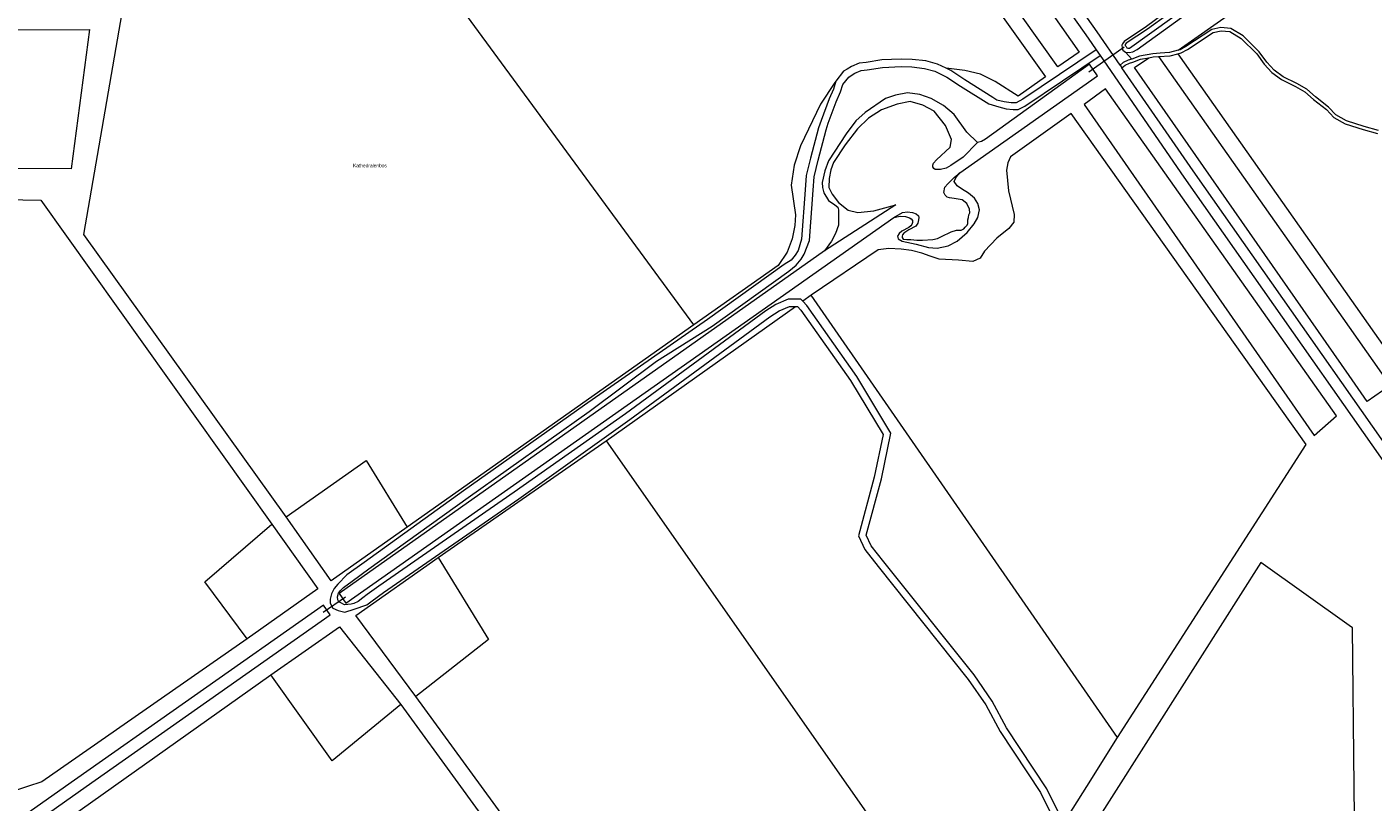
# Model space of a CAD drawing. Header units: metres. Extents: x 138165 to 154469, y 480134 to 494189.
# Tile 285 of 656: x 149528 to 150009, y 481994 to 482271. Entities that reach past the tile are written whole.
import ezdxf

# ---------------------------------------------------------------- set-up
doc = ezdxf.new("R2010")
doc.units = ezdxf.units.M
doc.header["$LTSCALE"] = 0.001
doc.header["$MEASUREMENT"] = 0
for name, color, linetype, lineweight in [('TOP-L-duiker', 7, 'Continuous', 0), ('TOP-L-topo objecten vlak', 7, 'Continuous', 0), ('TOP-T-topo huisnummering naamgeving', 7, 'Continuous', 0)]:
    doc.layers.add(name, color=color, linetype=linetype, lineweight=lineweight)
doc.styles.add('Style-INTL_ISO', font='INTL_ISO.shx')

msp = doc.modelspace()

# ---------------------------------------------------------------- linework, layer by layer
at = {"layer": 'TOP-L-duiker', "flags": 128}
for points in [[(149919.73, 482264.09), (149907.12, 482255.07)], [(149633.71, 482062.33), (149641.58, 482067.79)]]:
    msp.add_lwpolyline(points, dxfattribs=at)
at = {"layer": 'TOP-L-topo objecten vlak', "flags": 128}
for points in [[(149918.24, 482257.63), (149910.07, 482269.46), (149798.57, 482427.22), (149676.34, 482597.98), (149627.16, 482666.59), (149626.82, 482667.04), (149626.38, 482667.73), (149626.03, 482668.47)], [(149622.37, 482666.32), (149623.35, 482664.01), (149673.58, 482596.03), (149795.28, 482424.94), (149906.84, 482267.28), (149909.74, 482263.05)], [(149703.6, 482453.88), (149755.71, 482444.19), (149891.57, 482253.5), (149881.85, 482246.54), (149873.61, 482251.79), (149868.36, 482254.45), (149862.75, 482255.72), (149856.1, 482256.49)], [(149767.69, 482437.2), (149776.92, 482442.63), (149903.64, 482262.29), (149895.97, 482257.06), (149767.69, 482437.2)], [(150098.7, 482392.24), (150098.07, 482391.76), (150095.29, 482389.99), (150089.82, 482386.41), (150083.1, 482381.56), (150066.7, 482369.69), (150039.54, 482350.83), (150026.24, 482341.22), (149991.78, 482316.93), (149980.65, 482308.82), (149955.03, 482290.99), (149936.41, 482277.81), (149927.69, 482271.44), (149919.73, 482266.07), (149919.05, 482265.27), (149918.91, 482264.75), (149918.93, 482263.78), (149919.19, 482262.98), (149920.13, 482262.24)], [(149920.13, 482262.24), (149921.45, 482262.12), (149922.74, 482262.34), (149924.35, 482263.26), (149926.53, 482264.78), (149945.3, 482278.38), (149972.11, 482296.74), (149990.98, 482310.13), (150023.61, 482333.68), (150041.17, 482344.9), (150068.35, 482365.49), (150078.61, 482372.4), (150095.82, 482385.11), (150101.11, 482388.81)], [(149939.02, 482262.91), (150092.06, 482370.28), (150348.55, 482012.33), (150194.06, 481903.42)], [(149620.42, 482096.34), (149548.16, 482197.14), (149564.58, 482292.22)], [(149766.02, 482164.87), (149671.4, 482293.94)], [(149935.26, 482275.71), (149928.04, 482270.43), (149920.36, 482265.41), (149920.09, 482265.01), (149920.09, 482264.68), (149920.36, 482264.28), (149920.62, 482263.83), (149921, 482263.69), (149921.57, 482263.74), (149944.68, 482280.23)], [(149435.33, 482270.18), (149550.26, 482270.37), (149543.67, 482220.57), (149436.28, 482221.02)], [(149938.91, 482261.67), (149940.1, 482261.97), (149942.3, 482263.22), (149951.46, 482269.23), (149954.32, 482269.89), (149957.47, 482269.59), (149961.5, 482267.17), (149967.03, 482261.6), (149969.75, 482257.98), (149972.46, 482255.01), (149975.83, 482252.44), (149980.85, 482250.02), (149984.22, 482248.04), (149987.3, 482245.41), (149991.92, 482241.74), (149994.56, 482238.96), (149998.66, 482236.68), (150005.07, 482234.63), (150010.14, 482233.23)], [(150010.57, 482234.33), (150005.41, 482235.76), (149999.13, 482237.77), (149995.29, 482239.9), (149992.72, 482242.61), (149988.05, 482246.31), (149984.91, 482249.01), (149981.41, 482251.06), (149976.45, 482253.45), (149973.26, 482255.88), (149970.65, 482258.73), (149967.93, 482262.38), (149962.23, 482268.11), (149957.85, 482270.74), (149954.24, 482271.08), (149950.99, 482270.33), (149941.68, 482264.22), (149939.65, 482263.07), (149939.02, 482262.91)], [(149804.93, 482173.34), (149804.27, 482174.09), (149799.7, 482174.09), (149795.29, 482172.2), (149791.7, 482169.9), (149741.57, 482133.13), (149701.87, 482105.12), (149653.5, 482071.58), (149649.41, 482068.61), (149647.86, 482067.45), (149646.17, 482066.13), (149644.66, 482065.37), (149643.69, 482065.13), (149641.28, 482064.94), (149639.98, 482065.62), (149639.18, 482065.94), (149639.08, 482066.17), (149638.84, 482066.67), (149638.77, 482067.75), (149639.15, 482069.01), (149639.89, 482069.97), (149640.93, 482071.06), (149644.02, 482073.4), (149649.94, 482077.7), (149685.44, 482103.22), (149728.63, 482133.89), (149752.71, 482151.89), (149772.56, 482164.41), (149799.92, 482184.03), (149802.61, 482186.19), (149804.31, 482188.36), (149805.42, 482190.08), (149807.35, 482195), (149808.65, 482212.94), (149808.95, 482217.76), (149810.46, 482223.68), (149813.27, 482234.52), (149813.99, 482236.9), (149816.89, 482244.52), (149818.43, 482248.08), (149819.24, 482250.65), (149821.33, 482253.38), (149822.24, 482253.92), (149823.56, 482254.74), (149825.82, 482255.69), (149827.91, 482255.93), (149833.4, 482256.83), (149840.05, 482257.09), (149843.83, 482256.98), (149848.36, 482256.46), (149852.09, 482255.47), (149856.41, 482253.31), (149861.28, 482250.06), (149871.32, 482243.77), (149874.92, 482242.71), (149877.54, 482242.01), (149880.07, 482241.74), (149881.82, 482241.74), (149884.27, 482242.97), (149911.13, 482261.04)], [(149856.1, 482256.49), (149853.05, 482258.02), (149848.87, 482259.14), (149844.03, 482259.69), (149840.04, 482259.81), (149833.13, 482259.53), (149827.54, 482258.62), (149825.12, 482258.34), (149822.31, 482257.15), (149820.84, 482256.24), (149819.49, 482255.45), (149816.79, 482251.88)], [(149909.74, 482263.05), (149883.55, 482245.43), (149881.1, 482244.21), (149879.35, 482244.21), (149876.82, 482244.47), (149874.2, 482245.17), (149872.76, 482246.07), (149862.75, 482252.34), (149857.77, 482255.66), (149856.1, 482256.49)], [(149909.74, 482263.05), (149911.13, 482261.04)], [(149911.13, 482261.04), (149941.02, 482217.6), (150040.17, 482076.48), (150175.66, 481884.2), (150179.47, 481878.15), (150182.15, 481875.1)], [(149922.43, 482259.79), (149921.14, 482259.41), (149919.37, 482258.61), (149918.24, 482257.63)], [(149918.91, 482256.65), (149920.01, 482257.61), (149921.55, 482258.31), (149922.8, 482258.67), (149925.55, 482259.7), (149928.51, 482260.25)], [(149922.43, 482259.79), (149920.13, 482262.24)], [(149939.02, 482262.91), (149935.89, 482262.11), (149932.58, 482261.94), (149929.9, 482261.71), (149925.23, 482260.84), (149922.43, 482259.79)], [(149931.92, 482260.7), (150000, 482164.05), (150014.64, 482143.27), (150006.51, 482137.48), (150000, 482146.82), (149923.38, 482256.72), (149928.51, 482260.25)], [(149928.51, 482260.25), (149930.06, 482260.54), (149931.92, 482260.7)], [(149931.92, 482260.7), (149936.07, 482260.94), (149938.91, 482261.67)], [(149938.91, 482261.67), (150192.08, 481902.03), (150192.54, 481902.35)], [(149861, 482219.13), (149910.15, 482253.84), (149907.27, 482257.93), (149870.16, 482231.2), (149868.7, 482230.37), (149867.38, 482230.02)], [(149918.24, 482257.63), (149918.91, 482256.65)], [(150180.25, 481884.4), (150178.89, 481886.57), (150043.53, 482078.65), (149944.32, 482219.86), (149918.91, 482256.65)], [(149816.79, 482251.88), (149815.89, 482249.03), (149814.38, 482245.54), (149811.45, 482237.85), (149810.49, 482235.23), (149807.69, 482224.39), (149806.11, 482218.21), (149805.79, 482213.13), (149804.52, 482195.53), (149803.25, 482191.41), (149802.23, 482189.72), (149800.79, 482187.92), (149798.34, 482186.42), (149770.9, 482166.76), (149726.98, 482136.23), (149683.78, 482105.55), (149648.26, 482080.02), (149642.16, 482075.58), (149638.91, 482072.33), (149637.56, 482070.67), (149636.69, 482068.84), (149636.21, 482066.94), (149636.21, 482065.52), (149637.08, 482063.69), (149639.06, 482062.9), (149641.36, 482062.27), (149644.69, 482063.38), (149649.21, 482064.88), (149651.11, 482066.31), (149655.16, 482069.24), (149703.52, 482102.78), (149743.12, 482131.02), (149793.18, 482167.75), (149796.52, 482169.89), (149800.24, 482171.47), (149802.3, 482171.47)], [(149816.79, 482251.88), (149816.33, 482251.41), (149811.27, 482243.73), (149804.16, 482228.75), (149801.84, 482221.85), (149800.79, 482214.7), (149802.29, 482204.21), (149802.09, 482200.31), (149801.17, 482195.59), (149799.33, 482190.89), (149796.11, 482186.04), (149766.02, 482164.87)], [(149995.54, 482132.36), (149912.99, 482249.17), (149905.44, 482243.54), (149987.58, 482125.36), (149995.54, 482132.36)], [(149867.38, 482230.02), (149863.54, 482233.63), (149858.96, 482239.99), (149855.15, 482243.22), (149850.83, 482245.71), (149846.78, 482247.08), (149842.32, 482247.74), (149838.03, 482246.94), (149834.44, 482245.71), (149827.2, 482240.75), (149823.89, 482237.68), (149820.46, 482233.12), (149814.11, 482223.46), (149812.75, 482219.93), (149811.82, 482215.7), (149811.98, 482213.96), (149812.49, 482211.98), (149814.11, 482209.34), (149816.34, 482207.76), (149817.42, 482206.96), (149817.72, 482205.96), (149817.72, 482203.27), (149817.65, 482200.5), (149816.65, 482197.5), (149815.19, 482194.81), (149812.65, 482191.28)], [(149867.38, 482230.02), (149862.2, 482224.79), (149857.82, 482221.84), (149856.19, 482220.85), (149854.11, 482220.3), (149852.25, 482220.41), (149851.68, 482220.77), (149851.32, 482221.34), (149851.35, 482221.94), (149851.65, 482222.66), (149852.74, 482223.86), (149857.55, 482228.34), (149858.1, 482231.02), (149855.91, 482236.11), (149851.8, 482241.15), (149847.82, 482243.33), (149843.31, 482244.58), (149838.58, 482243.72), (149833.05, 482241.7), (149828.36, 482238.63), (149824.42, 482234.85), (149820.05, 482229.11), (149815.93, 482222.8), (149814.96, 482220.25), (149814.36, 482217.18), (149814.29, 482213.89), (149815.39, 482211.57), (149817.71, 482208.55), (149821.14, 482205.81), (149824.64, 482204.99), (149830.36, 482205.55), (149838.2, 482207.79), (149812.65, 482191.28)], [(149917.36, 482017.49), (149984.74, 482122.17), (149900.72, 482240.34), (149879.12, 482224.89), (149878.12, 482222.74), (149877.69, 482220.16), (149878.4, 482212.71), (149880.41, 482204.26), (149880.27, 482201.54), (149878.55, 482199.24), (149874.28, 482195.82), (149869.82, 482191.22), (149868.27, 482188.68), (149865.63, 482187.5), (149860.5, 482187.99), (149853.58, 482188.35), (149850.37, 482189.44), (149847.48, 482190.51), (149843.7, 482191.42), (149840.04, 482191.94), (149835.66, 482192.09), (149831.88, 482191.65), (149807.87, 482175.43)], [(149837.49, 482203.24), (149839.67, 482203.72), (149841.56, 482203.62), (149843.08, 482203.12), (149843.64, 482202.74), (149844.1, 482202.1), (149844.15, 482201.42), (149843.9, 482200.72), (149843.52, 482200.22), (149842.83, 482199.68), (149840.29, 482198.28), (149839.33, 482197.51), (149838.76, 482196.5), (149839.05, 482195.62), (149840.41, 482194.72), (149845.37, 482193.7), (149849.85, 482192.53), (149852.87, 482192.31), (149856.87, 482193.09), (149860.11, 482194.72), (149863.64, 482197.85), (149866.08, 482200.95), (149867.44, 482203.27), (149867.99, 482205.91), (149867.44, 482208.24), (149866.21, 482210.11), (149864.1, 482211.88), (149861.63, 482213.41), (149860.11, 482214.47), (149858.96, 482216.08), (149859.75, 482217.64), (149861, 482219.13)], [(149837.49, 482203.24), (149840.6, 482204.99), (149842.3, 482205.18), (149844.13, 482204.99), (149845.44, 482204.48), (149846.24, 482203.79), (149846.41, 482203.18), (149846.31, 482202.38), (149846.04, 482201.21), (149845.26, 482200.12), (149842.86, 482198.78), (149841.02, 482197.58), (149840.58, 482197.04), (149840.39, 482196.52), (149840.39, 482196.04), (149840.74, 482195.53), (149842.04, 482195.34), (149843.56, 482195.32), (149845.64, 482195.11), (149847.65, 482195.11), (149851.39, 482195.32), (149853.06, 482195.76), (149854.5, 482196.38), (149857.89, 482198.14), (149859.86, 482198.64), (149861.55, 482198.71), (149862.46, 482199.16), (149862.96, 482199.77), (149863.62, 482200.47), (149863.88, 482201.04), (149863.9, 482202.36), (149864.09, 482203.23), (149864.27, 482204.12), (149864.55, 482204.86), (149864.45, 482206.19), (149863.53, 482208.17), (149861.84, 482209.51), (149858.94, 482210.01), (149857.36, 482210.23), (149856.55, 482210.5), (149855.74, 482211.22), (149855.35, 482212.19), (149855.7, 482214.1), (149856.76, 482215.23), (149858.97, 482217.53), (149861, 482219.13)], [(149437.07, 482211.17), (149532.88, 482209.41), (149615.3, 482093.71)], [(149812.65, 482191.28), (149639.41, 482068.89), (149641.74, 482065.48), (149837.49, 482203.24)], [(149807.87, 482175.43), (149804.93, 482173.34)], [(149896.65, 481984.52), (149896.88, 481985.25), (149896.88, 481989.59), (149892.09, 481999.16), (149877.66, 482020.96), (149872.51, 482030.5), (149866.08, 482039.84), (149833.86, 482080.22), (149829.38, 482085.97), (149827.62, 482089.8), (149833.01, 482109.91), (149836.38, 482126.22), (149824.18, 482146.41), (149806.33, 482171.75), (149804.93, 482173.34)], [(149917.36, 482017.49), (149807.87, 482175.43)], [(149734.69, 482123.42), (149802.3, 482171.47)], [(149802.3, 482171.47), (149803.09, 482171.47), (149804.28, 482170.12), (149821.99, 482144.98), (149833.61, 482125.75), (149830.47, 482110.51), (149824.85, 482089.56), (149827.14, 482084.61), (149831.8, 482078.61), (149863.98, 482038.28), (149870.28, 482029.14), (149875.42, 482019.61), (149889.82, 481997.85), (149894.26, 481988.97), (149894.26, 481985.64), (149893.15, 481981.99), (149892.16, 481977.37)], [(149766.02, 482164.87), (149663.7, 482092.68)], [(149674.71, 482081.76), (149734.69, 482123.42)], [(149734.69, 482123.42), (149821.18, 482000), (149866.11, 481935.89)], [(149620.42, 482096.34), (149649.05, 482116.47), (149663.7, 482092.68)], [(149663.7, 482092.68), (149636.51, 482073.45), (149620.42, 482096.34)], [(149606.5, 482052.73), (149591.43, 482073.14), (149615.3, 482093.71)], [(149615.3, 482093.71), (149631.71, 482070.58), (149606.5, 482052.73)], [(149666.73, 482032.16), (149645.29, 482061.09), (149674.71, 482081.76)], [(149674.71, 482081.76), (149692.66, 482052.53), (149666.73, 482032.16)], [(150003.37, 481858.44), (150001.83, 482000), (150001.21, 482056.69), (150000, 482057.55), (149968.49, 482079.97), (149917.65, 482000), (149872, 481928.18)], [(149541.63, 482000), (149522.58, 481986.6), (149524.96, 481983.02), (149549.07, 482000), (149636.16, 482061.34), (149633.75, 482064.81), (149541.63, 482000)], [(149615.03, 482039.95), (149639.51, 482056.99), (149661.4, 482029.35)], [(149606.5, 482052.73), (149533.24, 482001.74), (149528.02, 482000), (149520.99, 481997.66)], [(149535.85, 481983.73), (149558.77, 482000), (149615.03, 482039.95)], [(149661.4, 482029.35), (149636.93, 482009.23), (149615.03, 482039.95)], [(149661.4, 482029.35), (149682.71, 482000), (149802.69, 481834.73)], [(149806.49, 481840.51), (149690.18, 482000), (149666.73, 482032.16)], [(149896.65, 481984.52), (149906.38, 482000), (149917.36, 482017.49)]]:
    msp.add_lwpolyline(points, dxfattribs=at)

# ---------------------------------------------------------------- texts
at = {"layer": 'TOP-T-topo huisnummering naamgeving', "style": 'Style-INTL_ISO'}
msp.add_text('Kathedralenbos', height=1.25, dxfattribs=at).set_placement((149644.32, 482221.14))

doc.saveas('drawing.dxf')
